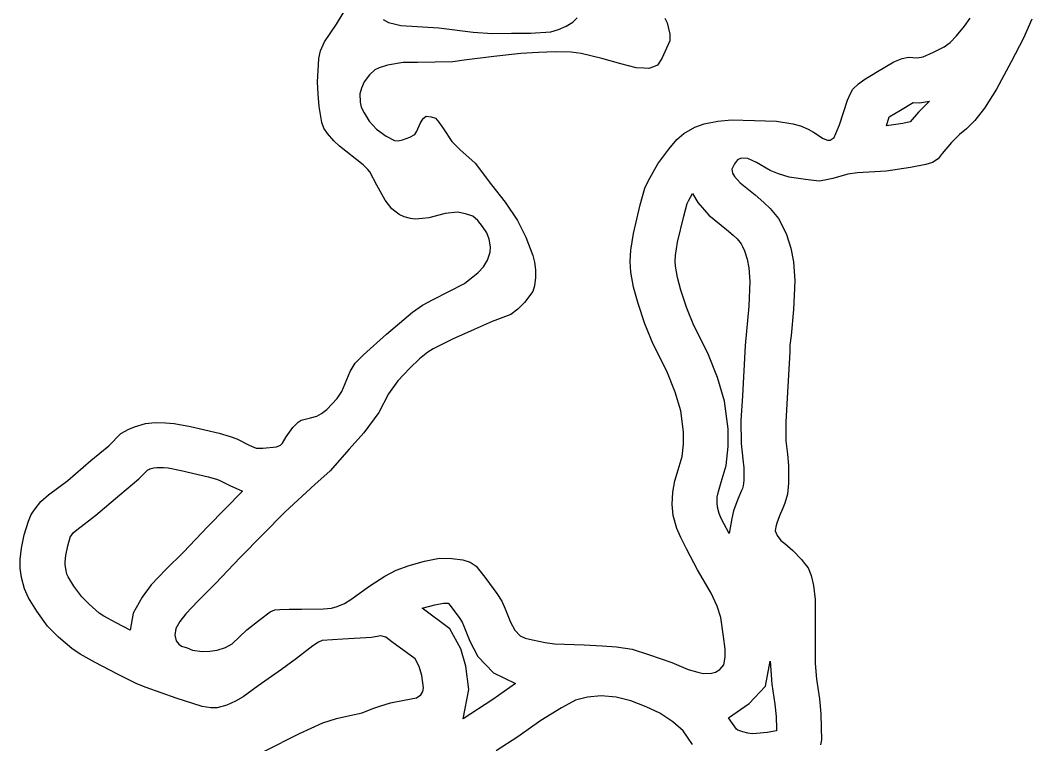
# Model space of a CAD drawing. Extents: x 2104537 to 2336408, y 34176 to 229611.
# Drawn here: x 2140222 to 2141703, y 43047 to 44106 of the extents above; entities that cross this region are included whole.
import ezdxf

# ---------------------------------------------------------------- set-up
doc = ezdxf.new("R2010")
doc.units = 0
doc.layers.add('Exist Hydrographic Buffer Line', color=7, linetype='Continuous')
doc.layers.add('Exist Hydrographic Creek Single Shore', color=7, linetype='Continuous')

msp = doc.modelspace()

# ---------------------------------------------------------------- linework, layer by layer
at = {"layer": 'Exist Hydrographic Buffer Line'}
for points in [[(2141490.1, 43951.1), (2141494.3, 43964.1), (2141511, 43974.2), (2141529.4, 43985.2), (2141538.6, 43984.6), (2141553.3, 43987.1)], [(2141553.3, 43987.1), (2141537.2, 43971.3), (2141524.9, 43956.8), (2141514.3, 43954.6), (2141490.1, 43951.1)], [(2141259.9, 43354.2), (2141248.4, 43376.5), (2141245.4, 43383.5), (2141242.9, 43392.7), (2141242.2, 43399), (2141242.5, 43407.3), (2141244.3, 43416), (2141248, 43429.3), (2141255.5, 43454), (2141258.6, 43481.6), (2141258.6, 43507.5), (2141253.3, 43547.9), (2141242.7, 43582.5), (2141228.8, 43618.5), (2141208.3, 43658.6), (2141198.1, 43684.1), (2141189.1, 43710.3), (2141184.1, 43728.9), (2141181.2, 43745.5), (2141180.6, 43752.8), (2141181.3, 43761.4), (2141184.3, 43780.8), (2141193.4, 43819), (2141198.4, 43837.4), (2141200.2, 43841.3), (2141206.4, 43852.1)], [(2141206.4, 43852.1), (2141213.9, 43838.9), (2141230.1, 43820.1), (2141256, 43799.5), (2141266, 43790.9), (2141271.4, 43785.5), (2141277.5, 43778.3), (2141279.6, 43774.5), (2141282.5, 43768.1), (2141286.4, 43755.8), (2141288.8, 43743.4), (2141290.3, 43723.2), (2141288.8, 43686.9), (2141283.3, 43629.7)], [(2141283.3, 43629.7), (2141279.3, 43555.8), (2141277.2, 43519.5), (2141277.4, 43486), (2141280, 43463.2), (2141281.3, 43450.2), (2141281.4, 43431.8), (2141280.5, 43424.3), (2141279.4, 43420.4), (2141278.1, 43417.3), (2141272.8, 43404.7), (2141266.2, 43387.7), (2141264, 43376.2), (2141259.9, 43354.2)], [(2140382.6, 43212.9), (2140362.2, 43223.5), (2140344, 43233.4), (2140337.5, 43237.9), (2140322.6, 43250.8), (2140311.7, 43261.7), (2140300.4, 43277), (2140291.9, 43290.9), (2140290.1, 43294.9), (2140288.3, 43302.5), (2140287.4, 43308.9), (2140287.4, 43312.6), (2140288.5, 43322.2), (2140291.4, 43336.4), (2140295.5, 43350.2), (2140296.1, 43351.1), (2140299.4, 43355.3), (2140304.5, 43359.6), (2140332.4, 43381), (2140367.5, 43410.8), (2140395.6, 43434.3), (2140408.7, 43447.4), (2140410, 43448.1), (2140411.4, 43448.8), (2140417.5, 43450.5), (2140421.8, 43450.9), (2140431.3, 43450.7), (2140438.3, 43450.2), (2140457.2, 43446.5), (2140496.7, 43437.4), (2140509, 43433.9), (2140512.9, 43432.5), (2140528.9, 43424.4), (2140547.4, 43416.3)], [(2140547.4, 43416.3), (2140496.5, 43364.6), (2140461, 43327.2), (2140434.9, 43301.5), (2140413.7, 43279.2), (2140400.3, 43261.2), (2140387.2, 43237.7), (2140382.6, 43212.9)], [(2140810.2, 43244.8), (2140828.8, 43249.9), (2140841.7, 43252.5), (2140848.6, 43252.4), (2140851.3, 43248.9), (2140865.4, 43229.7), (2140868.8, 43224.5), (2140871.2, 43218.7), (2140880.3, 43196.7), (2140892, 43174.1), (2140914.9, 43150.3), (2140947.2, 43134.9)], [(2140870.3, 43083), (2140878.7, 43126.1), (2140874.5, 43160.2), (2140866.8, 43185.3), (2140850.6, 43214.8), (2140810.2, 43244.8)], [(2141319.8, 43167.3), (2141322.6, 43133.7), (2141326.9, 43104.6), (2141328.5, 43086.5), (2141329, 43068.4), (2141329.1, 43065.3), (2141315.7, 43063.1), (2141300, 43061.4), (2141293.6, 43061.2), (2141287, 43062), (2141280.1, 43063.8), (2141272.8, 43066.3), (2141271.9, 43066.8), (2141270.7, 43068), (2141259, 43084.6)], [(2141259, 43084.6), (2141289.1, 43105.5), (2141312.9, 43130.9), (2141319.8, 43167.3)], [(2140947.2, 43134.9), (2140913.6, 43111.1), (2140870.3, 43083)]]:
    msp.add_lwpolyline(points, dxfattribs=at)
at = {"layer": 'Exist Hydrographic Creek Single Shore'}
for points in [[(2140656.3, 43526.1), (2140662.9, 43529.9), (2140670.9, 43535.7), (2140686, 43551.8), (2140692.7, 43562.2), (2140704.8, 43591.5), (2140712.2, 43603.8), (2140724.6, 43615.7), (2140758.3, 43646.2), (2140796.4, 43678.3), (2140811, 43688.8), (2140826.2, 43696.8), (2140872.3, 43720.5), (2140892.3, 43736.5), (2140900.3, 43744.5), (2140906.1, 43754.3), (2140909.9, 43766.3), (2140910.4, 43773.9), (2140908.3, 43785.4), (2140904.9, 43794.3), (2140898.9, 43803.6), (2140891.8, 43812.6), (2140884.4, 43818.7), (2140873.9, 43822.2), (2140861.9, 43824.7), (2140843.8, 43822.7), (2140820, 43816.6), (2140810.8, 43815.2), (2140800, 43814.4), (2140793.4, 43815.5), (2140784, 43818), (2140776.5, 43821.4), (2140765.8, 43829.8), (2140755.9, 43842.5), (2140743.8, 43864), (2140733.7, 43883.9), (2140730.8, 43887.3), (2140723.7, 43894), (2140689.5, 43921.5), (2140680.8, 43929.2), (2140671.8, 43939.9), (2140666.4, 43947.6), (2140663.6, 43955.8), (2140659.4, 43979.5), (2140658.1, 43997.6), (2140657.2, 44015.7), (2140658.3, 44040.3), (2140659.1, 44049.4), (2140661.3, 44060.9), (2140667.2, 44073.9), (2140685.1, 44099.8), (2140703, 44129.6)], [(2140753.4, 44106.7), (2140761.2, 44102.3), (2140771.4, 44099.8), (2140779.2, 44098), (2140834.9, 44094.3), (2140885, 44088.4), (2140912.8, 44086.2), (2140941.1, 44086.6), (2140969, 44086.8), (2140998.9, 44088.8), (2141010.1, 44091.9), (2141021, 44097.2), (2141031, 44103), (2141037.3, 44109.4)], [(2141155.6, 43895.5), (2141171.7, 43917.1), (2141183.5, 43931), (2141193.5, 43939.7), (2141209.4, 43949.2), (2141223.3, 43953.9), (2141243.1, 43957.8), (2141263.5, 43959.7), (2141297.2, 43959), (2141329.4, 43957.7), (2141353.3, 43954), (2141364.4, 43951.2), (2141375.4, 43946), (2141383.5, 43941.9), (2141397.5, 43932.5), (2141403.7, 43930.1), (2141407.6, 43930), (2141413.6, 43933.8), (2141416.3, 43939.7), (2141421.5, 43952.7), (2141433.3, 43988.6), (2141437.5, 43998.3), (2141441.2, 44004.8), (2141449.5, 44012.8), (2141457.2, 44018.3), (2141477.1, 44030.4), (2141501, 44044.7), (2141513.3, 44049.4), (2141522.5, 44051.5), (2141535.3, 44050.6), (2141543.8, 44052), (2141559, 44059), (2141574.9, 44066.9), (2141583.6, 44073.3), (2141593, 44082.9), (2141604.4, 44096.8), (2141612.8, 44108.8)], [(2141155.6, 43895.5), (2141171.7, 43917.1), (2141183.5, 43931), (2141193.5, 43939.7), (2141209.4, 43949.2), (2141223.3, 43953.9), (2141243.1, 43957.8), (2141263.5, 43959.7), (2141297.2, 43959), (2141329.4, 43957.7), (2141353.3, 43954), (2141364.4, 43951.2), (2141375.4, 43946), (2141383.5, 43941.9), (2141397.5, 43932.5), (2141403.7, 43930.1), (2141407.6, 43930), (2141413.6, 43933.8), (2141416.3, 43939.7), (2141421.5, 43952.7), (2141433.3, 43988.6), (2141437.5, 43998.3), (2141441.2, 44004.8), (2141449.5, 44012.8), (2141457.2, 44018.3), (2141477.1, 44030.4), (2141501, 44044.7), (2141513.3, 44049.4), (2141522.5, 44051.5), (2141535.3, 44050.6), (2141543.8, 44052), (2141559, 44059), (2141574.9, 44066.9), (2141583.6, 44073.3), (2141593, 44082.9), (2141604.4, 44096.8), (2141612.8, 44108.8)], [(2141165.9, 44108.6), (2141169.1, 44101.9), (2141173, 44085.4), (2141173.2, 44075.6), (2141161.2, 44049.6)], [(2141703, 44107.1), (2141691, 44079.4), (2141673, 44044.6), (2141651.2, 44004.7), (2141633.9, 43977.1), (2141619.5, 43958.7), (2141607.4, 43946.5), (2141597.4, 43938.5), (2141585.4, 43926.6), (2141571.6, 43910.4), (2141566.2, 43903), (2141557.9, 43897.6), (2141547.7, 43894.5), (2141525.6, 43890), (2141489.7, 43884.8), (2141447.7, 43882.3), (2141433.9, 43880.3)], [(2141161.2, 44049.6), (2141155.1, 44039.9), (2141149.1, 44037.3), (2141142.2, 44035.2), (2141135, 44035.3), (2141123.5, 44036.2), (2141101.3, 44041.6), (2141073.2, 44049.6), (2141043.2, 44056.8), (2141028.5, 44058.7), (2141005.2, 44059.2), (2140980.9, 44058.6), (2140954.9, 44056.8), (2140915.1, 44052.7), (2140871.7, 44047), (2140855.3, 44044.7), (2140803.4, 44044), (2140782.4, 44043.8), (2140759.4, 44040), (2140747.5, 44036.2), (2140741.2, 44033.1), (2140733.2, 44025.7), (2140725.4, 44015.3), (2140721.3, 44006.2), (2140719.2, 43998.1), (2140719.6, 43985.9), (2140721.1, 43978.3), (2140725.5, 43970.1), (2140732.8, 43957.8), (2140743.4, 43946.1), (2140757.4, 43936), (2140769.7, 43929.8), (2140775.3, 43929.1), (2140781.5, 43930.6), (2140792.4, 43934.3), (2140799.7, 43938.4), (2140802.5, 43943.3), (2140807.6, 43954.7), (2140811.7, 43961.8), (2140816.3, 43965), (2140823.5, 43964.2), (2140829.7, 43962.5), (2140834.9, 43956.5), (2140841.6, 43946.5), (2140854, 43928.2), (2140865.6, 43916.5), (2140887.9, 43896.4), (2140911.8, 43864.7), (2140931.7, 43839.1), (2140949.9, 43812.5), (2140961.9, 43788.3), (2140972.2, 43761.2), (2140974.6, 43751.3), (2140976.4, 43740.5), (2140976.2, 43729), (2140974.6, 43716.9), (2140972.5, 43708.7), (2140960.4, 43692.5), (2140950.3, 43682.9), (2140940.3, 43674.9), (2140912.6, 43664.6), (2140886.4, 43652.9), (2140854.7, 43638.8), (2140826.5, 43624.6), (2140818.5, 43619.8), (2140806.5, 43610.2), (2140792.5, 43596.3), (2140774.7, 43578), (2140760.9, 43558.6), (2140746.9, 43531.6), (2140725, 43501.8), (2140703.2, 43477.6), (2140675.4, 43446), (2140653.3, 43426.1), (2140609.6, 43385.9)], [(2140609.6, 43385.9), (2140543.7, 43319), (2140507.8, 43281.3), (2140481.7, 43255.5), (2140464, 43236.8), (2140455.6, 43225.5), (2140449.8, 43215.1), (2140448, 43205.3), (2140450.1, 43197.1), (2140453.9, 43192.1), (2140458.1, 43189.4), (2140466, 43186.9), (2140474.1, 43183.5), (2140488.2, 43181.6), (2140499.3, 43182), (2140509.9, 43183.4), (2140522.4, 43187.5), (2140532, 43192.9), (2140553.8, 43213.1), (2140573.8, 43229.1), (2140587.7, 43239.4), (2140594.7, 43242.5), (2140601.9, 43243.3), (2140615.7, 43243.7), (2140633.7, 43243.4), (2140665.9, 43243.8), (2140677.7, 43245.2), (2140685.7, 43247.3), (2140696.6, 43252), (2140705.9, 43257.7), (2140733.8, 43277.6), (2140755.8, 43291.9), (2140772.3, 43300.8), (2140791.2, 43307.6), (2140813.6, 43313.7), (2140835.7, 43318.2), (2140853.7, 43317.9), (2140869.8, 43315.9), (2140880.5, 43312.5), (2140889.6, 43306.7), (2140903.7, 43288.4), (2140919.7, 43266.7), (2140927, 43255.1), (2140931.7, 43244.2), (2140939.8, 43224.4), (2140945.9, 43212.8), (2140953.9, 43204.4), (2140961.1, 43201), (2140971.8, 43198.5), (2140990.5, 43194.8), (2141003.9, 43192.9), (2141047.8, 43191.1), (2141074, 43189.9), (2141094.7, 43188.6), (2141117.9, 43184.8), (2141142, 43177.1), (2141175.9, 43165.7), (2141200, 43155.4), (2141214.1, 43151.1), (2141221.9, 43149.3), (2141234, 43149.8), (2141240, 43151.3), (2141246, 43155.4), (2141252, 43161.9), (2141254.2, 43173.3), (2141253.8, 43184.8), (2141251.8, 43203.6), (2141247.8, 43231.5), (2141242.5, 43248), (2141233.7, 43267.2), (2141213.7, 43301.1), (2141197.5, 43331.9), (2141189, 43348.5), (2141183.3, 43361.7), (2141178.1, 43380.5), (2141176.5, 43397), (2141177.2, 43415), (2141180.4, 43431.4), (2141185, 43447.7), (2141191, 43467.2), (2141192.9, 43485.3), (2141193, 43503.3), (2141189, 43533.9), (2141180.6, 43561), (2141168.7, 43591.7), (2141148.5, 43631.5), (2141136.6, 43661.2), (2141126.4, 43691), (2141119.9, 43714.7), (2141116.1, 43737.1), (2141114.8, 43752.5), (2141116.1, 43768.9), (2141119.8, 43793.5), (2141129.8, 43835.3), (2141136.5, 43859.7), (2141141.7, 43871.1), (2141155.6, 43895.5)], [(2141433.9, 43880.3), (2141411.8, 43874.1), (2141399.9, 43871.7), (2141391.7, 43870.2), (2141371.7, 43872.3), (2141347.8, 43876), (2141332.2, 43880.6), (2141319.8, 43885.7), (2141299.7, 43897.6), (2141287, 43903.4), (2141277.5, 43903.6), (2141271.9, 43901.4), (2141267.5, 43895.6), (2141263.7, 43887.5), (2141264.9, 43881.9), (2141267.8, 43876.9), (2141275.8, 43867.6), (2141297.8, 43850.1), (2141310.7, 43839), (2141319.7, 43830), (2141331.9, 43815.6), (2141338.2, 43804), (2141343.9, 43791.8), (2141350.1, 43772), (2141354, 43752.2), (2141356, 43724.3), (2141354.2, 43682.3), (2141350.6, 43644), (2141348.6, 43629.9), (2141348.5, 43620.1)], [(2141433.9, 43880.3), (2141411.8, 43874.1), (2141399.9, 43871.7), (2141391.7, 43870.2), (2141371.7, 43872.3), (2141347.8, 43876), (2141332.2, 43880.6), (2141319.8, 43885.7), (2141299.7, 43897.6), (2141287, 43903.4), (2141277.5, 43903.6), (2141271.9, 43901.4), (2141267.5, 43895.6), (2141263.7, 43887.5), (2141264.9, 43881.9), (2141267.8, 43876.9), (2141275.8, 43867.6), (2141297.8, 43850.1), (2141310.7, 43839), (2141319.7, 43830), (2141331.9, 43815.6), (2141338.2, 43804), (2141343.9, 43791.8), (2141350.1, 43772), (2141354, 43752.2), (2141356, 43724.3), (2141354.2, 43682.3), (2141350.6, 43644), (2141348.6, 43629.9), (2141348.5, 43620.1)], [(2141348.5, 43620.1), (2141344.8, 43552.2), (2141342.9, 43517.8), (2141343, 43489.9), (2141345.2, 43470.2), (2141346.9, 43453.7), (2141347, 43428.1), (2141345.1, 43411.8), (2141341.6, 43398.7), (2141338.5, 43391.6), (2141333.7, 43380.2), (2141329.5, 43369.4), (2141328.4, 43363.9), (2141327.3, 43358), (2141330.1, 43351.4), (2141335.6, 43344), (2141341.4, 43339.7), (2141353.3, 43329.6), (2141365.6, 43316.2), (2141370, 43310.6), (2141375.5, 43303.9), (2141379.9, 43293), (2141383.5, 43278.1), (2141385.8, 43257.8), (2141385.9, 43229.9), (2141385.9, 43196.1), (2141385.9, 43164.2), (2141387.8, 43141.2), (2141392.1, 43112.3), (2141394, 43090.2), (2141394.6, 43070.5), (2141395.2, 43052.5), (2141393.8, 43045)], [(2140578.5, 43035.4), (2140630.6, 43061.3), (2140665, 43077.1), (2140684.8, 43083.3), (2140704.6, 43087.8), (2140722.4, 43091.7), (2140738.2, 43098), (2140748.5, 43101.7), (2140764, 43106.3), (2140784.1, 43110.2), (2140802.2, 43113.8), (2140808.2, 43118), (2140811.2, 43122.8), (2140812.3, 43128.4), (2140810, 43146.5), (2140806, 43159.7), (2140800, 43170.6), (2140766, 43195.9), (2140757, 43202.6), (2140749.8, 43204.4), (2140736, 43202), (2140693.9, 43199.6), (2140664, 43197.8), (2140658.4, 43195.3), (2140650.1, 43189.9), (2140626.1, 43171.3), (2140604.2, 43155.4), (2140570.2, 43131.4), (2140548.3, 43115.4), (2140537, 43109.1), (2140524.4, 43102.8), (2140510.2, 43099.1), (2140500.7, 43099.3), (2140488.3, 43101.2), (2140450.1, 43113.4), (2140406.1, 43129), (2140392.4, 43134.2), (2140364.2, 43148.5), (2140331.4, 43165.6), (2140309.6, 43177.5), (2140297.3, 43185.9), (2140277.9, 43202.7), (2140261.8, 43218.7), (2140245.8, 43240.4), (2140233.8, 43260.3), (2140227.8, 43273.5), (2140223.8, 43290), (2140221.8, 43303.8), (2140221.7, 43316.3), (2140223.7, 43332.7), (2140227.7, 43352.3), (2140233.6, 43372.5), (2140237.8, 43382.3), (2140243.5, 43390.4), (2140251.9, 43401), (2140263.2, 43410.7), (2140291.2, 43432.1), (2140325.2, 43461), (2140351.3, 43482.8), (2140369, 43500.5), (2140380.6, 43506.8), (2140388.9, 43510.6), (2140405.4, 43515.2), (2140419.2, 43516.6), (2140434.3, 43516.3), (2140447, 43515.4), (2140470.9, 43510.7), (2140513, 43501), (2140529, 43496.4), (2140538.8, 43493), (2140557, 43483.7), (2140567.1, 43479.3), (2140576.9, 43479.1), (2140597, 43481.3), (2140602.9, 43483.5), (2140605.6, 43486.7), (2140611.1, 43495.8), (2140620.8, 43509.4), (2140628.5, 43517.5), (2140632.9, 43520), (2140647, 43523.7), (2140656.3, 43526.1)], [(2141206.4, 43045.3), (2141192.4, 43065.3), (2141177.6, 43078.7), (2141158.4, 43091.5), (2141138.3, 43100.8), (2141116.1, 43109.4), (2141094.2, 43114.7), (2141072.3, 43116.8), (2141052.3, 43114.9), (2141035.1, 43110.3), (2141014.2, 43099.2), (2140984.3, 43080.8), (2140950.4, 43056.8), (2140918.5, 43036.1)]]:
    msp.add_lwpolyline(points, dxfattribs=at)

doc.saveas('drawing.dxf')
